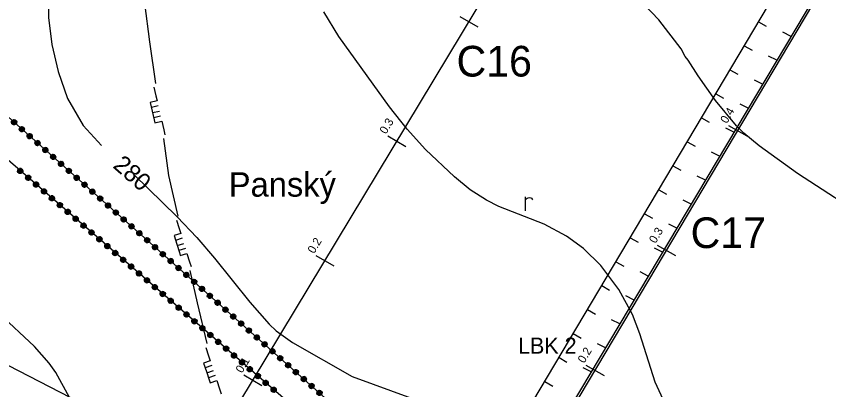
# Model space of a CAD drawing. Extents: x -645676 to -642474, y -1077513 to -1072613.
# Drawn here: x -643720 to -643137, y -1074629 to -1074361 of the extents above; entities that cross this region are included whole.
import ezdxf

# ---------------------------------------------------------------- set-up
doc = ezdxf.new("R2010")
doc.units = 0
for name, color, linetype in [('katastr_ln___zem____popis', 7, 'Continuous'), ('KULTURY_ZNACKY', 7, 'Continuous'), ('Lok_ln__biokoridor___navr_en_', 7, 'Continuous'), ('PC_NAVRH', 7, 'Continuous'), ('PC_POPIS_NAVRH', 7, 'Continuous'), ('PC_STAN_NAVRH', 7, 'Continuous'), ('PLYNOVOD', 7, 'Continuous'), ('USES_BK_NAVRH', 7, 'Continuous'), ('VODOVOD', 7, 'Continuous'), ('VRSTEVNICE', 7, 'Continuous'), ('Vrstevnice_zd_razn_n____popis', 7, 'Continuous'), ('ZASTAV_PLOCHY', 7, 'Continuous')]:
    doc.layers.add(name, color=color, linetype=linetype)

# ---------------------------------------------------------------- blocks, each defined once
blk = doc.blocks.new('$944')
blk.add_line((0, 1.5), (0, -1.5))
blk = doc.blocks.new('$479')
for points in [[(0, 0), (0, 1.27), (0, 2)], [(0, 1.6), (0.1, 1.73), (0.23, 1.84), (0.37, 1.89), (0.6, 1.9), (0.77, 1.87), (0.87, 1.8), (0.96, 1.7), (1, 1.6)]]:
    blk.add_lwpolyline(points)
blk = doc.blocks.new('6$4100')
blk.add_lwpolyline([(0.19, 0.72), (0.53, 0.53), (0.72, 0.19), (0.72, -0.2), (0.53, -0.54), (0.19, -0.73), (-0.2, -0.73), (-0.54, -0.54), (-0.73, -0.2), (-0.75, 0.12), (-0.54, 0.52), (-0.2, 0.71), (0.19, 0.71), (0.2, 0.67), (-0.2, 0.67), (-0.36, 0.59), (0.36, 0.59), (0.44, 0.51), (-0.44, 0.51), (-0.52, 0.43), (0.52, 0.43), (0.6, 0.35), (-0.6, 0.35), (-0.6, 0.27), (0.6, 0.27), (0.68, 0.19), (-0.59, 0.19), (-0.68, 0.19), (-0.68, 0.11), (0.59, 0.11), (0.68, 0.11), (0.68, 0.03), (-0.59, 0.03), (-0.68, 0.03), (-0.68, -0.05), (0.59, -0.05), (0.68, -0.05), (0.68, -0.13), (-0.59, -0.13), (-0.68, -0.13), (-0.68, -0.21), (0.59, -0.21), (0.68, -0.21), (0.6, -0.29), (-0.6, -0.29), (-0.6, -0.37), (0.6, -0.37), (0.52, -0.45), (-0.52, -0.45), (-0.44, -0.53), (0.44, -0.53), (0.36, -0.61), (-0.36, -0.61), (-0.2, -0.69), (0.2, -0.69)])
blk = doc.blocks.new('2$1030')
blk.add_line((0, 0), (0, -0.5))
blk = doc.blocks.new('6$3520')
for p, q in [((-0.76, 0), (-0.76, -1)), ((0, -1), (0, 0)), ((0.76, 0), (0.76, -1))]:
    blk.add_line(p, q)
blk.add_lwpolyline([(-3.5, 0), (-2.23, 0), (-1.48, 0), (-1.48, -1), (-0.21, -1), (1.06, -1), (1.5, -1), (1.5, 0), (2.77, 0), (3.5, 0)])

msp = doc.modelspace()

# ---------------------------------------------------------------- linework, layer by layer
at = {"layer": 'PC_NAVRH'}
for points in [[(-643601.67, -1074707.74), (-643569.87, -1074655.21), (-643300.39, -1074207.59)], [(-643407.19, -1074786.84), (-643347.52, -1074686.8), (-643272.31, -1074560.44), (-643137.51, -1074333.74)]]:
    msp.add_lwpolyline(points, dxfattribs=at)
at = {"layer": 'PLYNOVOD'}
for points in [[(-643627.67, -1074351.87), (-643623.98, -1074379.65), (-643619.76, -1074409.35)], [(-643614.14, -1074448.95), (-643610.4, -1074475.26), (-643603.84, -1074504.53)], [(-643595.09, -1074543.56), (-643589.91, -1074566.65), (-643582.91, -1074595.82)]]:
    msp.add_lwpolyline(points, dxfattribs=at)
at = {"layer": 'USES_BK_NAVRH'}
msp.add_lwpolyline([(-643140.05, -1074334.77), (-643371.48, -1074723.77), (-643386.93, -1074710.69), (-643471.56, -1074774.24), (-643586.65, -1075041.85), (-643614.85, -1075044.14), (-643491.9, -1074758.24), (-643387.13, -1074679.58), (-643365.02, -1074664.02), (-643154.25, -1074308.76)], dxfattribs=at)
at = {"layer": 'VODOVOD'}
msp.add_line((-644002.55, -1074468.62), (-643673.29, -1074638.31), dxfattribs=at)
at = {"layer": 'VRSTEVNICE'}
for points in [[(-643878.28, -1074125.65), (-643868.88, -1074135.05), (-643819.46, -1074178.92), (-643798.67, -1074196.29), (-643784.71, -1074210.11), (-643757.36, -1074239.3), (-643732.44, -1074261.52), (-643712.22, -1074278.47), (-643707.8, -1074283.02), (-643701.25, -1074292.85), (-643697.97, -1074302.54), (-643696.55, -1074312.22), (-643696.41, -1074362.07), (-643693.99, -1074381.44), (-643689.43, -1074400.81), (-643682.74, -1074420.18), (-643671.63, -1074439.55), (-643658.38, -1074453.79)], [(-642832.59, -1074762.46), (-642845.44, -1074748.17), (-642863.24, -1074732.79), (-642884.61, -1074706.59), (-642904.69, -1074679.95), (-642973.05, -1074601.91), (-642988.15, -1074587.52), (-643010.16, -1074569.89), (-643033.86, -1074552.63), (-643089.12, -1074518.16), (-643105.93, -1074508.91), (-643159.76, -1074473.87), (-643187.11, -1074454.07), (-643198.08, -1074445.1), (-643203.49, -1074439.83), (-643218.44, -1074421.6), (-643230.98, -1074403.94), (-643237.95, -1074392.69), (-643240.23, -1074389.98), (-643243.14, -1074384.54), (-643259.03, -1074363.78), (-643284.67, -1074336.72)], [(-643256.04, -1074636.09), (-643261.6, -1074623.55), (-643272.7, -1074588.8), (-643277.97, -1074575.13), (-643287.66, -1074557.19), (-643300.62, -1074539.95), (-643313.01, -1074527.71), (-643325.12, -1074518.88), (-643341.21, -1074510.33), (-643373.68, -1074497.65), (-643382.51, -1074493.1), (-643394.19, -1074485.55), (-643405.58, -1074476.43), (-643426.38, -1074456.78), (-643439.34, -1074442.25), (-643452.16, -1074426.16), (-643488.47, -1074375.6), (-643499.01, -1074358.08)], [(-643635.36, -1074474.77), (-643604.26, -1074505.06), (-643590.16, -1074519.87), (-643577.49, -1074534.54), (-643552.13, -1074566.3), (-643538.32, -1074581.97), (-643533.34, -1074586.81), (-643521.66, -1074595.21), (-643478.79, -1074619.42), (-643436.35, -1074635.09)], [(-643673.05, -1074649.9), (-643691.28, -1074616.72), (-643695.98, -1074609.88), (-643706.38, -1074597.92), (-643783.43, -1074526.28)]]:
    msp.add_lwpolyline(points, dxfattribs=at)
at = {"layer": 'ZASTAV_PLOCHY'}
msp.add_lwpolyline([(-643434.96, -1074715.53), (-643771.52, -1074424.67), (-643759.15, -1074403.48), (-643420.02, -1074704.27), (-643434.96, -1074715.53)], dxfattribs=at)

# ---------------------------------------------------------------- block references
at = {"layer": 'KULTURY_ZNACKY', "xscale": 5, "yscale": 5}
msp.add_blockref('$479', (-643354.65, -1074500.74), dxfattribs=at)
at = {"layer": 'PC_STAN_NAVRH'}
for p, xscale, yscale, rotation in [((-643395.23, -1074365.13), 4.999999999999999, 5.000000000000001, 59.98052899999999), ((-643202.56, -1074443.15), 4.999999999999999, 5.000000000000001, 60.29532300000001), ((-643446.81, -1074450.8), 4.999999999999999, 5.000000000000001, 59.98052899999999), ((-643253.67, -1074529.1), 4.999999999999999, 5.000000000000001, 60.29532300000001), ((-643498.39, -1074536.47), 4.999999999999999, 5.000000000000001, 59.98052899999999), ((-643304.81, -1074615.04), 5, 5, 60.27200799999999), ((-643549.97, -1074622.15), 4.999999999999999, 5.000000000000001, 59.98052899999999)]:
    msp.add_blockref('$944', p, dxfattribs=dict(at, xscale=xscale, yscale=yscale, rotation=rotation))
at = {"layer": 'PLYNOVOD', "yscale": 4.999999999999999}
for p, xscale, rotation in [((-643616.95, -1074429.15), 5, -77.06255199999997), ((-643599.46, -1074524.05), 5, -72.43008300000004), ((-643578.24, -1074615.27), 5.000000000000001, -71.55682200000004)]:
    msp.add_blockref('6$3520', p, dxfattribs=dict(at, xscale=xscale, rotation=rotation))
at = {"layer": 'USES_BK_NAVRH'}
for p, xscale, yscale, rotation in [((-643187.71, -1074365.16), 13, 12.999999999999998, 60.355427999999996), ((-643164.34, -1074375.59), 13.000000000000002, 13, -116.57369100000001), ((-643197.91, -1074382.36), 13, 12.999999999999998, 60.355427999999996), ((-643174.56, -1074392.78), 13.000000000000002, 13, -116.57369100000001), ((-643208.12, -1074399.56), 13, 12.999999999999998, 60.355427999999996), ((-643184.79, -1074409.97), 13.000000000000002, 13, -116.57369100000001), ((-643218.32, -1074416.76), 13, 12.999999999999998, 60.355427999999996), ((-643195.01, -1074427.16), 13.000000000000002, 13, -116.57369100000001), ((-643228.53, -1074433.96), 13, 12.999999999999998, 60.355427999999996), ((-643205.24, -1074444.35), 13.000000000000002, 13, -116.57369100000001), ((-643238.73, -1074451.16), 13, 12.999999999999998, 60.355427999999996), ((-643215.47, -1074461.53), 13.000000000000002, 13, -116.57369100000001), ((-643248.94, -1074468.36), 13, 12.999999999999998, 60.355427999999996), ((-643225.69, -1074478.72), 13.000000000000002, 13, -116.57369100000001), ((-643259.14, -1074485.56), 13, 12.999999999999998, 60.355427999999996), ((-643235.92, -1074495.91), 13.000000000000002, 13, -116.57369100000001), ((-643269.35, -1074502.76), 13, 12.999999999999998, 60.355427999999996), ((-643246.14, -1074513.1), 13.000000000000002, 13, -116.57369100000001), ((-643279.55, -1074519.96), 13, 12.999999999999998, 60.355427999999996), ((-643256.37, -1074530.29), 13.000000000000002, 13, -116.57369100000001), ((-643289.76, -1074537.17), 13, 12.999999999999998, 60.355427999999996), ((-643266.59, -1074547.47), 13.000000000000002, 13, -116.57369100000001), ((-643299.96, -1074554.37), 13, 12.999999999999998, 60.355427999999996), ((-643276.82, -1074564.66), 13.000000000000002, 13, -116.57369100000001), ((-643310.17, -1074571.57), 13, 12.999999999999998, 60.355427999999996), ((-643287.05, -1074581.85), 13.000000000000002, 13, -116.57369100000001), ((-643320.37, -1074588.77), 13, 12.999999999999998, 60.355427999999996), ((-643297.27, -1074599.04), 13.000000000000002, 13, -116.57369100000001), ((-643330.58, -1074605.97), 13, 12.999999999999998, 60.355427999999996), ((-643307.5, -1074616.23), 13.000000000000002, 13, -116.57369100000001), ((-643340.78, -1074623.17), 13, 12.999999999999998, 60.355427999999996)]:
    msp.add_blockref('2$1030', p, dxfattribs=dict(at, xscale=xscale, yscale=yscale, rotation=rotation))
at = {"layer": 'ZASTAV_PLOCHY'}
for p, xscale, yscale, rotation in [((-643721.14, -1074437.19), 2.5, 2.5000000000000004, 140.843917), ((-643715.53, -1074442.17), 2.5, 2.5000000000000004, 140.843917), ((-643709.92, -1074447.14), 2.5, 2.5000000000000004, 140.843917), ((-643704.31, -1074452.12), 2.5, 2.5000000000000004, 140.843917), ((-643698.7, -1074457.1), 2.5, 2.5000000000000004, 140.843917), ((-643693.09, -1074462.07), 2.5, 2.5000000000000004, 140.843917), ((-643687.48, -1074467.05), 2.5, 2.5000000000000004, 140.843917), ((-643716.67, -1074472.08), 2.5000000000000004, 2.4999999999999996, -35.263337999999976), ((-643681.87, -1074472.03), 2.5, 2.5000000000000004, 140.843917), ((-643710.99, -1074476.98), 2.5000000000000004, 2.4999999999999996, -35.263337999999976), ((-643705.32, -1074481.89), 2.5000000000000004, 2.4999999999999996, -35.263337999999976), ((-643676.26, -1074477), 2.5, 2.5000000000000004, 140.843917), ((-643670.65, -1074481.98), 2.5, 2.5000000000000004, 140.843917), ((-643699.64, -1074486.79), 2.5000000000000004, 2.4999999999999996, -35.263337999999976), ((-643665.03, -1074486.96), 2.5, 2.5000000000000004, 140.843917), ((-643693.97, -1074491.69), 2.5000000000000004, 2.4999999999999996, -35.263337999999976), ((-643659.42, -1074491.93), 2.5, 2.5000000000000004, 140.843917), ((-643688.3, -1074496.6), 2.5000000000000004, 2.4999999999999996, -35.263337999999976), ((-643653.81, -1074496.91), 2.5, 2.5000000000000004, 140.843917), ((-643682.62, -1074501.5), 2.5000000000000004, 2.4999999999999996, -35.263337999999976), ((-643648.2, -1074501.89), 2.5, 2.5000000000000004, 140.843917), ((-643676.95, -1074506.41), 2.5000000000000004, 2.4999999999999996, -35.263337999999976), ((-643671.27, -1074511.31), 2.5000000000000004, 2.4999999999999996, -35.263337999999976), ((-643642.59, -1074506.86), 2.5, 2.5000000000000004, 140.843917), ((-643665.6, -1074516.21), 2.5000000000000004, 2.4999999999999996, -35.263337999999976), ((-643636.98, -1074511.84), 2.5, 2.5000000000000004, 140.843917), ((-643631.37, -1074516.82), 2.5, 2.5000000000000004, 140.843917), ((-643659.92, -1074521.12), 2.5000000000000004, 2.4999999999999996, -35.263337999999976), ((-643625.76, -1074521.79), 2.5, 2.5000000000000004, 140.843917), ((-643654.25, -1074526.02), 2.5000000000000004, 2.4999999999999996, -35.263337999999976), ((-643620.15, -1074526.77), 2.5, 2.5000000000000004, 140.843917), ((-643648.57, -1074530.93), 2.5000000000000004, 2.4999999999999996, -35.263337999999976), ((-643614.54, -1074531.75), 2.5, 2.5000000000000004, 140.843917), ((-643642.9, -1074535.83), 2.5000000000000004, 2.4999999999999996, -35.263337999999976), ((-643637.22, -1074540.73), 2.5000000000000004, 2.4999999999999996, -35.263337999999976), ((-643608.93, -1074536.72), 2.5, 2.5000000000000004, 140.843917), ((-643631.55, -1074545.64), 2.5000000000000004, 2.4999999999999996, -35.263337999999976), ((-643603.31, -1074541.7), 2.5, 2.5000000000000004, 140.843917), ((-643597.7, -1074546.68), 2.5, 2.5000000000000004, 140.843917), ((-643625.87, -1074550.54), 2.5000000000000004, 2.4999999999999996, -35.263337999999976), ((-643592.09, -1074551.65), 2.5, 2.5000000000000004, 140.843917), ((-643620.2, -1074555.45), 2.5000000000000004, 2.4999999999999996, -35.263337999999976), ((-643586.48, -1074556.63), 2.5, 2.5000000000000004, 140.843917), ((-643614.53, -1074560.35), 2.5000000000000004, 2.4999999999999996, -35.263337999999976), ((-643580.87, -1074561.61), 2.5, 2.5000000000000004, 140.843917), ((-643608.85, -1074565.25), 2.5000000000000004, 2.4999999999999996, -35.263337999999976), ((-643575.26, -1074566.58), 2.5, 2.5000000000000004, 140.843917), ((-643603.18, -1074570.16), 2.5000000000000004, 2.4999999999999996, -35.263337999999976), ((-643597.5, -1074575.06), 2.5000000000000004, 2.4999999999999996, -35.263337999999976), ((-643569.65, -1074571.56), 2.5, 2.5000000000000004, 140.843917), ((-643591.83, -1074579.97), 2.5000000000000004, 2.4999999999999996, -35.263337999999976), ((-643564.04, -1074576.54), 2.5, 2.5000000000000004, 140.843917), ((-643558.43, -1074581.51), 2.5, 2.5000000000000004, 140.843917), ((-643586.15, -1074584.87), 2.5000000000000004, 2.4999999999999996, -35.263337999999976), ((-643552.82, -1074586.49), 2.5, 2.5000000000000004, 140.843917), ((-643580.48, -1074589.77), 2.5000000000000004, 2.4999999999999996, -35.263337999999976), ((-643547.21, -1074591.47), 2.5, 2.5000000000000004, 140.843917), ((-643574.8, -1074594.68), 2.5000000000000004, 2.4999999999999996, -35.263337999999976), ((-643541.59, -1074596.44), 2.5, 2.5000000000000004, 140.843917), ((-643569.13, -1074599.58), 2.5000000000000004, 2.4999999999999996, -35.263337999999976), ((-643563.45, -1074604.49), 2.5000000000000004, 2.4999999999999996, -35.263337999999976), ((-643535.98, -1074601.42), 2.5, 2.5000000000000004, 140.843917), ((-643557.78, -1074609.39), 2.5000000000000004, 2.4999999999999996, -35.263337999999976), ((-643530.37, -1074606.4), 2.5, 2.5000000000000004, 140.843917), ((-643552.11, -1074614.29), 2.5000000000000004, 2.4999999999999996, -35.263337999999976), ((-643524.76, -1074611.38), 2.5, 2.5000000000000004, 140.843917), ((-643519.15, -1074616.35), 2.5, 2.5000000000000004, 140.843917), ((-643546.43, -1074619.2), 2.5000000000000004, 2.4999999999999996, -35.263337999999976), ((-643513.54, -1074621.33), 2.5, 2.5000000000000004, 140.843917), ((-643540.76, -1074624.1), 2.5000000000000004, 2.4999999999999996, -35.263337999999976), ((-643507.93, -1074626.31), 2.5, 2.5000000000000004, 140.843917), ((-643535.08, -1074629.01), 2.5000000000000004, 2.4999999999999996, -35.263337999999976), ((-643502.32, -1074631.28), 2.5, 2.5000000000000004, 140.843917)]:
    msp.add_blockref('6$4100', p, dxfattribs=dict(at, xscale=xscale, yscale=yscale, rotation=rotation))

# ---------------------------------------------------------------- texts
at = {"layer": 'katastr_ln___zem____popis'}
msp.add_text('Panský', height=17.5, dxfattribs=at).set_placement((-643567.22, -1074490.55))
at = {"layer": 'Lok_ln__biokoridor___navr_en_'}
msp.add_text('LBK 2', height=11.5, dxfattribs=at).set_placement((-643359.91, -1074603.12))
at = {"layer": 'PC_POPIS_NAVRH'}
for s, p in [('C16', (-643404, -1074404.42)), ('C17', (-643236.27, -1074527.42))]:
    msp.add_text(s, height=22, dxfattribs=at).set_placement(p)
at = {"layer": 'PC_STAN_NAVRH'}
for s, rotation, p in [('0.4', 59.244, (-643210.3, -1074438.55)), ('0.3', 58.957, (-643454.52, -1074446.16)), ('0.3', 59.244, (-643261.41, -1074524.51)), ('0.2', 58.957, (-643506.1, -1074531.84)), ('0.2', 59.244, (-643312.54, -1074610.44)), ('0.1', 58.957, (-643557.68, -1074617.51))]:
    msp.add_text(s, height=6, rotation=rotation, dxfattribs=at).set_placement(p)
at = {"layer": 'Vrstevnice_zd_razn_n____popis'}
msp.add_text('280', height=12.5, rotation=318.919, dxfattribs=at).set_placement((-643650.93, -1074469.21))

doc.saveas('drawing.dxf')
